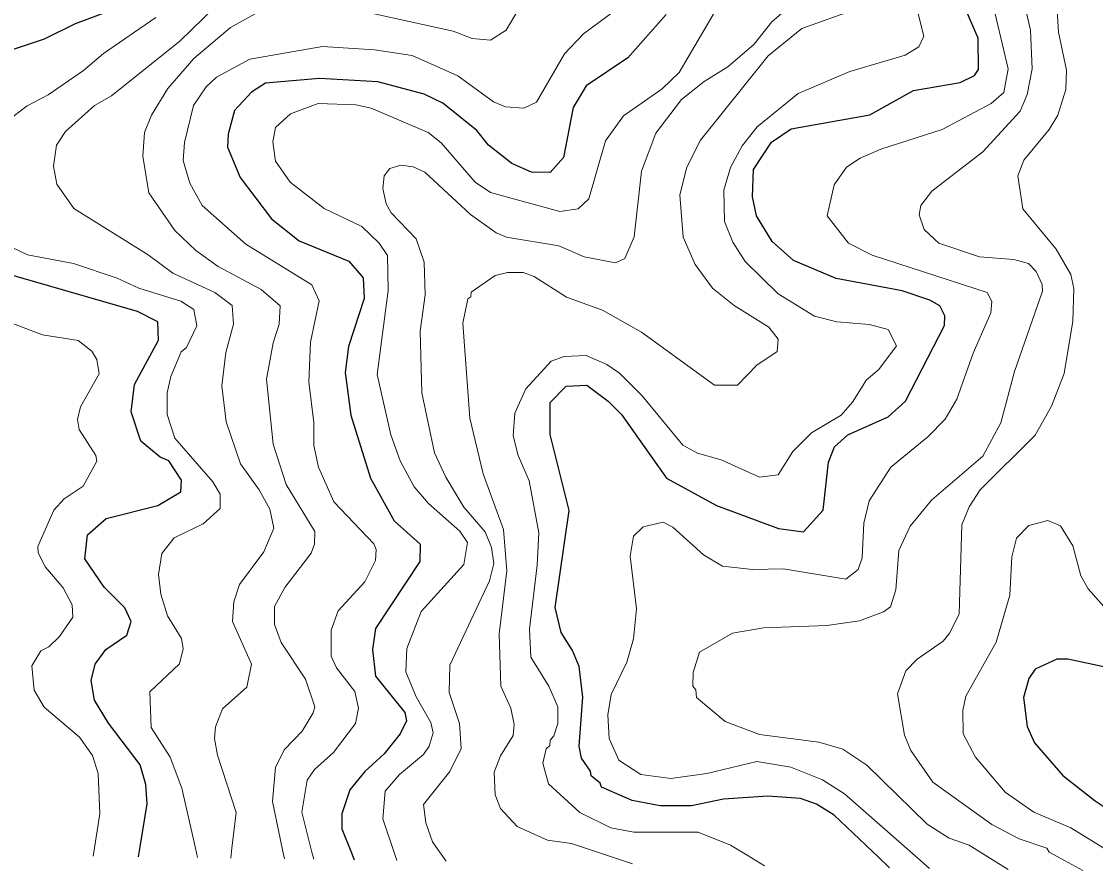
# Model space of a CAD drawing. Extents: x 673.3 to 698.5, y 6984.3 to 7012.3.
# Drawn here: x 680.783 to 681.875, y 6984.497 to 6985.361 of the extents above; entities that cross this region are included whole.
import ezdxf

# ---------------------------------------------------------------- set-up
doc = ezdxf.new("R2010")
doc.units = 0
doc.header["$LTSCALE"] = 0.032
doc.layers.add('1', color=7, linetype='Continuous', lineweight=25)
doc.layers.add('2', color=7, linetype='Continuous', lineweight=13)

msp = doc.modelspace()

# ---------------------------------------------------------------- linework, layer by layer
at = {"layer": '1'}
for points in [[(681.6659, 6984.5002), (681.6546, 6984.5109), (681.6094, 6984.5537), (681.5915, 6984.565), (681.5751, 6984.5707), (681.5422, 6984.5731), (681.497, 6984.5698), (681.4644, 6984.5633), (681.4324, 6984.5633), (681.4041, 6984.5687), (681.3728, 6984.5821), (681.3716, 6984.5862), (681.3625, 6984.5938), (681.3618, 6984.5985), (681.3526, 6984.6117), (681.3501, 6984.624), (681.3539, 6984.6737), (681.35, 6984.7047), (681.3433, 6984.7213), (681.3319, 6984.7396), (681.3256, 6984.7649), (681.3401, 6984.8636), (681.3206, 6984.9409), (681.3206, 6984.9735), (681.3369, 6984.9899), (681.3579, 6984.9909), (681.3798, 6984.9748), (681.3933, 6984.9613), (681.439, 6984.8963), (681.4898, 6984.8685), (681.5529, 6984.8451), (681.5784, 6984.8419), (681.5982, 6984.8639), (681.6039, 6984.9128), (681.6097, 6984.9282), (681.6233, 6984.9406), (681.6644, 6984.9588), (681.6822, 6984.9747), (681.7216, 6985.0516), (681.722, 6985.0614), (681.7169, 6985.0715), (681.7068, 6985.0774), (681.6788, 6985.0869), (681.6117, 6985.0996), (681.5683, 6985.1176), (681.5464, 6985.1372), (681.5305, 6985.1633), (681.5264, 6985.1825), (681.5276, 6985.2102), (681.5458, 6985.238), (681.5657, 6985.2515), (681.6458, 6985.2658), (681.6901, 6985.2905), (681.7376, 6985.2986), (681.7523, 6985.3057), (681.7562, 6985.3121), (681.756, 6985.344), (681.7393, 6985.3823)], [(680.7357, 6985.3198), (680.8063, 6985.3432), (680.8381, 6985.3589), (680.8735, 6985.372)], [(681.4386, 6985.3679), (681.3995, 6985.324), (681.3573, 6985.2954), (681.3441, 6985.2732), (681.3343, 6985.2224), (681.3208, 6985.2072), (681.3018, 6985.2076), (681.2817, 6985.2163), (681.2581, 6985.2349), (681.2462, 6985.25), (681.2115, 6985.2779), (681.1927, 6985.2868), (681.1455, 6985.2995), (681.0862, 6985.3029), (681.0312, 6985.2982), (681.0168, 6985.2889), (680.9998, 6985.2702), (680.9933, 6985.2461), (680.9925, 6985.233), (681.0053, 6985.2021), (681.0374, 6985.16), (681.0655, 6985.1379), (681.1158, 6985.1172), (681.1306, 6985.1002), (681.1316, 6985.0791), (681.1156, 6985.0302), (681.1122, 6985.0039), (681.1179, 6984.9604), (681.1379, 6984.8964), (681.162, 6984.853), (681.1886, 6984.8293), (681.1881, 6984.8117), (681.1429, 6984.7434), (681.1399, 6984.7222), (681.1431, 6984.6952), (681.1729, 6984.6581), (681.1747, 6984.6496), (681.168, 6984.6364), (681.1517, 6984.6161), (681.1322, 6984.5981), (681.117, 6984.5796), (681.1089, 6984.5552), (681.1089, 6984.5398), (681.1187, 6984.5153), (681.1215, 6984.5082)], [(680.9019, 6984.5114), (680.9036, 6984.5215), (680.9108, 6984.5652), (680.9095, 6984.585), (680.9036, 6984.6048), (680.8715, 6984.6474), (680.8574, 6984.6706), (680.8539, 6984.6906), (680.8579, 6984.7072), (680.8688, 6984.7222), (680.8903, 6984.7367), (680.8945, 6984.7506), (680.8881, 6984.7644), (680.8671, 6984.7854), (680.8475, 6984.8144), (680.8501, 6984.8388), (680.8692, 6984.8554), (680.9216, 6984.8685), (680.9451, 6984.8824), (680.9457, 6984.8943), (680.933, 6984.9141), (680.924, 6984.9177), (680.9045, 6984.9339), (680.8947, 6984.9637), (680.898, 6984.9916), (680.9223, 6985.0368), (680.9216, 6985.0555), (680.9011, 6985.0658), (680.7419, 6985.1117)], [(681.8867, 6984.7037), (681.8472, 6984.7124), (681.8359, 6984.7122), (681.8139, 6984.7023), (681.8075, 6984.6928), (681.802, 6984.6735), (681.8058, 6984.6438), (681.8131, 6984.6271), (681.842, 6984.5941), (681.8748, 6984.5681), (681.9135, 6984.5425)]]:
    msp.add_lwpolyline(points, dxfattribs=at)
at = {"layer": '2'}
for points in [[(681.7992, 6985.3947), (681.8091, 6985.3519), (681.8108, 6985.3126), (681.8059, 6985.2865), (681.7985, 6985.2695), (681.7606, 6985.2282), (681.7087, 6985.1884), (681.6975, 6985.1735), (681.696, 6985.1643), (681.7009, 6985.1491), (681.7158, 6985.1355), (681.7573, 6985.1213), (681.7921, 6985.1187), (681.8071, 6985.1147), (681.8149, 6985.1065), (681.8211, 6985.0934), (681.8213, 6985.0867), (681.7929, 6985.005), (681.779, 6984.9526), (681.7607, 6984.9188), (681.7084, 6984.8739), (681.6868, 6984.8477), (681.6754, 6984.8229), (681.6723, 6984.783), (681.6668, 6984.7656), (681.6597, 6984.7606), (681.6354, 6984.7514), (681.6021, 6984.7466), (681.5378, 6984.7441), (681.506, 6984.7386), (681.4726, 6984.7193), (681.466, 6984.6989), (681.4656, 6984.6849), (681.4687, 6984.6812), (681.4696, 6984.6735), (681.4987, 6984.649), (681.5337, 6984.6356), (681.5939, 6984.6278), (681.6184, 6984.6208), (681.6428, 6984.6045), (681.7041, 6984.5447), (681.7263, 6984.5303), (681.7468, 6984.5233), (681.7685, 6984.5097), (681.7864, 6984.4985)], [(681.8624, 6984.4974), (681.8438, 6984.5076), (681.8282, 6984.5162), (681.8259, 6984.5201), (681.7976, 6984.5297), (681.7698, 6984.5442), (681.7098, 6984.5871), (681.6876, 6984.6194), (681.681, 6984.6352), (681.674, 6984.6772), (681.6823, 6984.7003), (681.6939, 6984.7124), (681.7202, 6984.7308), (681.7273, 6984.7391), (681.7365, 6984.7583), (681.7392, 6984.8491), (681.7469, 6984.8674), (681.758, 6984.8844), (681.8139, 6984.9402), (681.8307, 6984.9696), (681.8433, 6985.0029), (681.8523, 6985.0562), (681.8531, 6985.0894), (681.8502, 6985.1036), (681.8354, 6985.1291), (681.8014, 6985.1702), (681.7962, 6985.2037), (681.8025, 6985.2196), (681.8281, 6985.2509), (681.8369, 6985.2656), (681.8451, 6985.2917), (681.8458, 6985.3112), (681.8377, 6985.3498), (681.8351, 6985.3946)], [(681.4988, 6985.3889), (681.452, 6985.3089), (681.4347, 6985.2924), (681.3952, 6985.2649), (681.3769, 6985.2395), (681.36, 6985.1804), (681.349, 6985.1702), (681.3305, 6985.1676), (681.2601, 6985.1869), (681.2443, 6985.1974), (681.2098, 6985.2375), (681.1965, 6985.2478), (681.1386, 6985.2727), (681.123, 6985.2759), (681.0846, 6985.2774), (681.0567, 6985.2668), (681.0412, 6985.2529), (681.0387, 6985.2383), (681.0414, 6985.2187), (681.0563, 6985.1975), (681.0907, 6985.1705), (681.129, 6985.1523), (681.1466, 6985.1355), (681.1552, 6985.1227), (681.156, 6985.0872), (681.1446, 6985.0019), (681.1586, 6984.9406), (681.168, 6984.9141), (681.1822, 6984.8877), (681.1971, 6984.8707), (681.2287, 6984.8424), (681.2366, 6984.8309), (681.233, 6984.8086), (681.1894, 6984.7609), (681.1748, 6984.7232), (681.174, 6984.6994), (681.1845, 6984.6741), (681.1993, 6984.6478), (681.2017, 6984.6374), (681.1976, 6984.6239), (681.1917, 6984.6153), (681.1674, 6984.595), (681.1528, 6984.578), (681.1504, 6984.5501), (681.1626, 6984.5137), (681.1646, 6984.5076)], [(681.2148, 6984.5068), (681.2065, 6984.5189), (681.2011, 6984.5267), (681.1942, 6984.546), (681.1918, 6984.5645), (681.2186, 6984.5981), (681.23, 6984.6214), (681.2284, 6984.647), (681.218, 6984.6784), (681.2187, 6984.7063), (681.2591, 6984.7921), (681.2635, 6984.8096), (681.2611, 6984.8258), (681.2545, 6984.8418), (681.2328, 6984.8669), (681.2145, 6984.8975), (681.2031, 6984.9222), (681.1903, 6984.9833), (681.1886, 6985.0459), (681.1935, 6985.0827), (681.1926, 6985.1161), (681.1845, 6985.1399), (681.159, 6985.1663), (681.1539, 6985.1752), (681.1504, 6985.1911), (681.1518, 6985.204), (681.1576, 6985.2113), (681.1688, 6985.2148), (681.1813, 6985.2131), (681.1933, 6985.2075), (681.2397, 6985.1645), (681.2658, 6985.1458), (681.2763, 6985.1414), (681.3295, 6985.1325), (681.3553, 6985.1215), (681.3871, 6985.1155), (681.3966, 6985.1199), (681.4061, 6985.1418), (681.4134, 6985.2086), (681.428, 6985.2471), (681.4541, 6985.2816), (681.4774, 6985.2999), (681.5013, 6985.3147), (681.5282, 6985.3378), (681.5461, 6985.3606), (681.576, 6985.3866)], [(681.7064, 6984.4996), (681.6946, 6984.51), (681.62, 6984.5755), (681.5978, 6984.5896), (681.5655, 6984.6025), (681.531, 6984.6081), (681.48, 6984.596), (681.4434, 6984.5911), (681.4129, 6984.595), (681.3906, 6984.6097), (681.3808, 6984.6318), (681.3792, 6984.6556), (681.3827, 6984.6763), (681.3985, 6984.7093), (681.4053, 6984.733), (681.4085, 6984.7636), (681.402, 6984.8169), (681.4054, 6984.8375), (681.4153, 6984.8468), (681.4356, 6984.8515), (681.4454, 6984.8465), (681.4767, 6984.8184), (681.4959, 6984.8068), (681.5266, 6984.8035), (681.5581, 6984.8043), (681.6215, 6984.7938), (681.6339, 6984.8036), (681.6381, 6984.8153), (681.6398, 6984.8506), (681.645, 6984.8735), (681.6671, 6984.9075), (681.7046, 6984.9384), (681.7224, 6984.9564), (681.7341, 6984.9768), (681.7509, 6985.0236), (681.769, 6985.0644), (681.77, 6985.0761), (681.7651, 6985.0853), (681.6482, 6985.1233), (681.6241, 6985.1354), (681.6024, 6985.1631), (681.6094, 6985.1947), (681.6221, 6985.2125), (681.6359, 6985.2218), (681.6569, 6985.2311), (681.7194, 6985.2509), (681.7691, 6985.2774), (681.782, 6985.2886), (681.7863, 6985.3125), (681.7685, 6985.3888)], [(680.9958, 6984.5101), (680.997, 6984.5202), (681.0012, 6984.5563), (680.9824, 6984.6148), (680.9794, 6984.6315), (680.9802, 6984.6434), (680.9876, 6984.6619), (681.0121, 6984.6837), (681.0168, 6984.7072), (680.9976, 6984.7508), (680.9989, 6984.7705), (681.0047, 6984.7884), (681.0295, 6984.8216), (681.0395, 6984.8454), (681.0355, 6984.8647), (681.0248, 6984.8845), (681.0058, 6984.9109), (680.9913, 6984.9536), (680.9867, 6984.9903), (680.9907, 6985.0241), (680.9987, 6985.053), (680.9972, 6985.0721), (680.9796, 6985.0852), (680.9368, 6985.105), (680.912, 6985.1235), (680.8364, 6985.1705), (680.8189, 6985.1953), (680.8156, 6985.2136), (680.8187, 6985.2349), (680.8278, 6985.2489), (680.8574, 6985.2753), (680.8746, 6985.2853), (680.9445, 6985.3412), (680.9799, 6985.3758)], [(681.0298, 6985.3736), (680.9956, 6985.3548), (680.9582, 6985.3231), (680.9317, 6985.2925), (680.9151, 6985.2656), (680.9082, 6985.248), (680.9064, 6985.224), (680.9126, 6985.1866), (680.9391, 6985.1483), (680.9603, 6985.1279), (680.9829, 6985.1116), (681.0269, 6985.0884), (681.0461, 6985.0715), (681.0451, 6985.053), (681.0389, 6985.0339), (681.0323, 6984.9972), (681.0389, 6984.9308), (681.0522, 6984.89), (681.0812, 6984.8423), (681.0811, 6984.8292), (681.0775, 6984.8202), (681.0508, 6984.7851), (681.0403, 6984.7659), (681.0404, 6984.7477), (681.047, 6984.7294), (681.072, 6984.6919), (681.0812, 6984.6639), (681.0798, 6984.6576), (681.0686, 6984.6391), (681.0504, 6984.6203), (681.0413, 6984.6025), (681.0383, 6984.5676), (681.0486, 6984.5186), (681.0506, 6984.5093)], [(681.0802, 6984.5088), (681.0784, 6984.516), (681.0681, 6984.5566), (681.0737, 6984.5892), (681.0811, 6984.6), (681.1003, 6984.6175), (681.1227, 6984.6469), (681.1258, 6984.6625), (681.1219, 6984.6795), (681.1035, 6984.7034), (681.0978, 6984.7155), (681.0979, 6984.7418), (681.1051, 6984.7614), (681.1322, 6984.7911), (681.143, 6984.8126), (681.1437, 6984.8238), (681.1412, 6984.8296), (681.1006, 6984.8722), (681.085, 6984.9076), (681.0804, 6984.9296), (681.0803, 6984.9529), (681.0754, 6984.9943), (681.0769, 6985.0347), (681.0859, 6985.0766), (681.0783, 6985.0929), (681.011, 6985.1345), (680.9668, 6985.1738), (680.9543, 6985.1963), (680.9476, 6985.2195), (680.9488, 6985.2377), (680.9578, 6985.2752), (680.9709, 6985.2943), (680.9815, 6985.3042), (681.0154, 6985.3224), (681.089, 6985.3353), (681.142, 6985.3321), (681.1802, 6985.3263), (681.2269, 6985.3054), (681.263, 6985.279), (681.2751, 6985.274), (681.2939, 6985.2728), (681.3069, 6985.2786), (681.3354, 6985.3279), (681.3545, 6985.3481), (681.3871, 6985.3724)], [(681.2916, 6985.3783), (681.2759, 6985.3519), (681.26, 6985.3419), (681.2415, 6985.3435), (681.222, 6985.3508), (681.1155, 6985.3745)], [(681.6319, 6985.3734), (681.5766, 6985.3537), (681.5423, 6985.3257), (681.4737, 6985.24), (681.4596, 6985.2126), (681.4525, 6985.1845), (681.4558, 6985.1413), (681.4681, 6985.1136), (681.4858, 6985.0895), (681.5078, 6985.0721), (681.5431, 6985.0501), (681.5525, 6985.0377), (681.5517, 6985.0252), (681.5309, 6985.0114), (681.5113, 6984.9911), (681.4878, 6984.9908), (681.4137, 6985.0449), (681.3738, 6985.0673)], [(681.6926, 6985.378), (681.7007, 6985.346), (681.6957, 6985.335), (681.6816, 6985.3265), (681.6253, 6985.3099), (681.5728, 6985.2876), (681.5312, 6985.2537), (681.516, 6985.2344), (681.5042, 6985.2124), (681.4973, 6985.1891), (681.4981, 6985.1574), (681.5064, 6985.1364), (681.5189, 6985.1166), (681.5527, 6985.084), (681.5895, 6985.0612), (681.6123, 6985.0553), (681.6455, 6985.0527), (681.6644, 6985.0476), (681.673, 6985.0309), (681.655, 6985.0069), (681.6423, 6984.9965), (681.6283, 6984.9738), (681.6167, 6984.9604), (681.5863, 6984.9424), (681.5676, 6984.9235), (681.5526, 6984.8998), (681.5334, 6984.8974), (681.4946, 6984.9149), (681.4706, 6984.9219), (681.4557, 6984.9299), (681.4144, 6984.9801)], [(680.9197, 6985.365), (680.8664, 6985.3284), (680.8461, 6985.3111), (680.81, 6985.2863), (680.7888, 6985.275)], [(680.7888, 6985.275), (680.7601, 6985.2534)], [(680.7588, 6985.1376), (680.7892, 6985.1235), (680.8358, 6985.1147), (680.8803, 6985.0998), (680.9022, 6985.0897), (680.9451, 6985.0763), (680.9584, 6985.0679), (680.9614, 6985.0514), (680.9508, 6985.0294), (680.9455, 6985.025), (680.935, 6984.9999), (680.9312, 6984.9832), (680.9312, 6984.961), (680.9388, 6984.937), (680.9775, 6984.8926), (680.9849, 6984.88), (680.985, 6984.8657), (680.9677, 6984.8498), (680.9382, 6984.8358), (680.9256, 6984.8198), (680.9223, 6984.7985), (680.9247, 6984.7783), (680.9315, 6984.7565), (680.9459, 6984.7334), (680.9475, 6984.7227), (680.9436, 6984.7077), (680.9136, 6984.6791), (680.915, 6984.6427), (680.9342, 6984.6128), (680.946, 6984.581), (680.9599, 6984.5202), (680.9621, 6984.5105)], [(681.3738, 6985.0673), (681.3374, 6985.0806), (681.3044, 6985.1015), (681.2933, 6985.1056), (681.2772, 6985.1056), (681.2648, 6985.1026), (681.2402, 6985.0854), (681.2399, 6985.0808), (681.2369, 6985.0786), (681.2319, 6985.054), (681.2391, 6984.9575), (681.2526, 6984.9008), (681.2732, 6984.8441), (681.2765, 6984.8021), (681.2688, 6984.7382), (681.2705, 6984.6849), (681.2807, 6984.6625), (681.2839, 6984.6458), (681.2829, 6984.6348), (681.2702, 6984.6141), (681.2636, 6984.5975), (681.2648, 6984.5745), (681.2703, 6984.5606), (681.2871, 6984.5422), (681.3179, 6984.5284), (681.3425, 6984.525), (681.376, 6984.5137), (681.4045, 6984.5041)], [(680.8558, 6984.5121), (680.8571, 6984.5203), (680.8628, 6984.555), (680.8611, 6984.5962), (680.8551, 6984.6144), (680.8421, 6984.6329), (680.806, 6984.6635), (680.7959, 6984.6809), (680.7936, 6984.7055), (680.8028, 6984.7207), (680.8107, 6984.7247), (680.8215, 6984.7354), (680.8351, 6984.7552), (680.8347, 6984.7676), (680.8253, 6984.785), (680.8074, 6984.8058), (680.8001, 6984.8203), (680.7997, 6984.8268), (680.816, 6984.864), (680.8265, 6984.8754), (680.8458, 6984.8883), (680.8596, 6984.9137), (680.8586, 6984.9196), (680.8418, 6984.9459), (680.8401, 6984.9561), (680.843, 6984.969), (680.862, 6985.0026), (680.8598, 6985.0172), (680.8544, 6985.0255), (680.8405, 6985.0365), (680.8044, 6985.0423), (680.7209, 6985.0737)], [(681.4144, 6984.9801), (681.3912, 6985.0033), (681.3784, 6985.0121), (681.3572, 6985.021), (681.335, 6985.0202), (681.3216, 6985.0154), (681.296, 6984.9874), (681.2848, 6984.9624), (681.2831, 6984.9396), (681.288, 6984.9193), (681.2994, 6984.8938), (681.3091, 6984.8408), (681.3076, 6984.8079), (681.2995, 6984.7429), (681.3011, 6984.7145), (681.3192, 6984.685), (681.3286, 6984.664), (681.3285, 6984.6468), (681.3245, 6984.6342), (681.3206, 6984.63), (681.3205, 6984.6246), (681.3165, 6984.6211), (681.3133, 6984.6064), (681.319, 6984.5854), (681.3509, 6984.5565), (681.3824, 6984.5409), (681.4059, 6984.5365), (681.4712, 6984.5364), (681.5041, 6984.5233), (681.521, 6984.5129), (681.5385, 6984.5021)], [(681.8993, 6984.7483), (681.8677, 6984.7838), (681.8605, 6984.7971), (681.8522, 6984.8275), (681.8396, 6984.8479), (681.8268, 6984.8533), (681.8074, 6984.8481), (681.7951, 6984.8354), (681.7903, 6984.8165), (681.7881, 6984.7773), (681.7743, 6984.7297), (681.7435, 6984.6747), (681.7403, 6984.66), (681.7408, 6984.6364), (681.7533, 6984.6125), (681.7833, 6984.577), (681.8127, 6984.5567), (681.8502, 6984.5408), (681.8925, 6984.5147)]]:
    msp.add_lwpolyline(points, dxfattribs=at)

doc.saveas('drawing.dxf')
